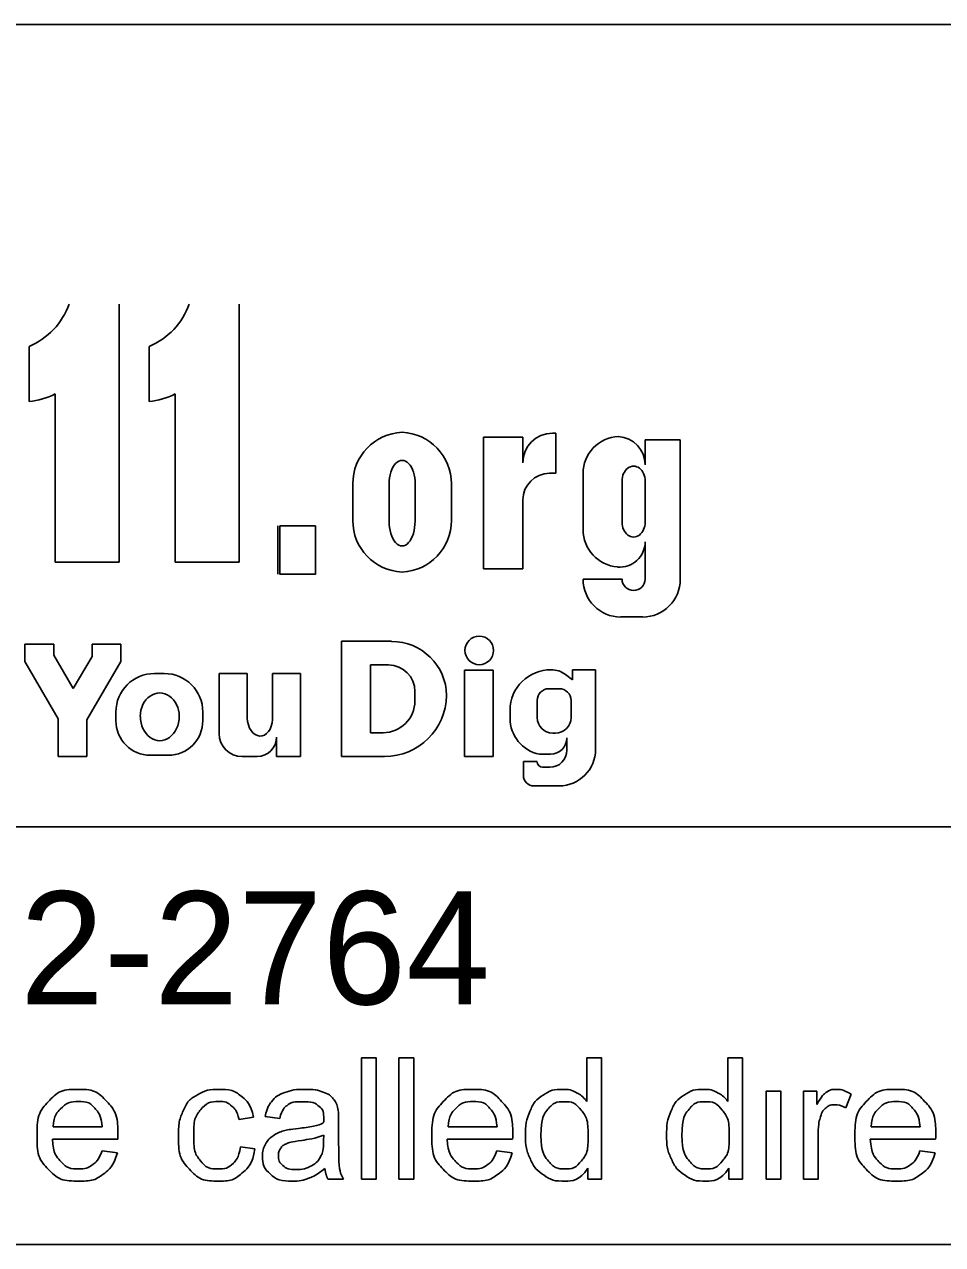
# Model space of a CAD drawing. Extents: x 0 to 34, y 0 to 22.
# Drawn here: x 4.831 to 5.97, y 2.143 to 3.655 of the extents above; entities that cross this region are included whole.
import ezdxf

# ---------------------------------------------------------------- set-up
doc = ezdxf.new("R2010")
doc.units = 0
doc.layers.add('SH_Data', color=7, linetype='Continuous')
doc.layers.add('SH_Text', color=7, linetype='Continuous')

msp = doc.modelspace()

# ---------------------------------------------------------------- linework, layer by layer
at = {"layer": 'SH_Data'}
for p, q in [((2.3775, 3.6553), (6.6275, 3.6553)), ((6.6275, 2.6607), (2.3775, 2.6607)), ((6.6275, 2.1428), (2.3775, 2.1428))]:
    msp.add_line(p, q, dxfattribs=at)
at = {"layer": 'SH_Text'}
for p, q in [((4.9487, 3.3087), (4.9487, 2.9887)), ((5.0975, 3.3087), (5.0975, 2.9887)), ((4.8371, 3.188), (4.8371, 3.2562)), ((4.9859, 3.188), (4.9859, 3.2562)), ((4.8694, 2.9887), (4.8694, 3.1973)), ((5.0182, 2.9887), (5.0182, 3.1973)), ((5.49, 3.1487), (5.486, 3.1487)), ((5.49, 3.0989), (5.49, 3.1487)), ((5.4493, 3.1436), (5.4005, 3.1436)), ((5.4005, 3.1436), (5.4005, 2.9806)), ((5.4493, 3.112), (5.4493, 3.1436)), ((5.6009, 3.1094), (5.6009, 3.1404)), ((5.6009, 3.1404), (5.6444, 3.1404)), ((5.6444, 3.1404), (5.6444, 2.9675)), ((5.2385, 3.0404), (5.2385, 3.0858)), ((5.2835, 3.0396), (5.2835, 3.0858)), ((5.3157, 3.0858), (5.3157, 3.0396)), ((5.3606, 3.0858), (5.3606, 3.0404)), ((5.4823, 3.0989), (5.49, 3.0989)), ((5.5239, 3.029), (5.5239, 3.0986)), ((5.5723, 3.0383), (5.5723, 3.0893)), ((5.6009, 3.0893), (5.6009, 3.0383)), ((5.4493, 2.9806), (5.4493, 3.0659)), ((5.1456, 3.0337), (5.1456, 2.9737)), ((5.6009, 2.9675), (5.6009, 3.0139)), ((4.9487, 2.9887), (4.8694, 2.9887)), ((5.0975, 2.9887), (5.0182, 2.9887)), ((5.4005, 2.9806), (5.4493, 2.9806)), ((5.5239, 2.9675), (5.5723, 2.9675)), ((5.5977, 2.9208), (5.5707, 2.9208)), ((5.2243, 2.8906), (5.2866, 2.8906)), ((5.2243, 2.7478), (5.2243, 2.8906)), ((4.8319, 2.887), (4.8677, 2.887)), ((4.8319, 2.8655), (4.8319, 2.887)), ((4.8677, 2.887), (4.8677, 2.8734)), ((4.9151, 2.8719), (4.9151, 2.887)), ((4.9151, 2.887), (4.9509, 2.887)), ((4.9509, 2.887), (4.9509, 2.8655)), ((4.8732, 2.7946), (4.8319, 2.8655)), ((4.8677, 2.8734), (4.8918, 2.832)), ((4.8918, 2.832), (4.9151, 2.8719)), ((4.9509, 2.8655), (4.9088, 2.7932)), ((5.2603, 2.7773), (5.2603, 2.8613)), ((5.2603, 2.8613), (5.2828, 2.8613)), ((4.9925, 2.8508), (5.0047, 2.8508)), ((5.0727, 2.8508), (5.1075, 2.8508)), ((5.0727, 2.7762), (5.0727, 2.8508)), ((5.1075, 2.8508), (5.1075, 2.7954)), ((5.1388, 2.7938), (5.1388, 2.8508)), ((5.1388, 2.8508), (5.1736, 2.8508)), ((5.1736, 2.8508), (5.1736, 2.7478)), ((5.377, 2.8549), (5.4126, 2.8549)), ((5.377, 2.7478), (5.377, 2.8549)), ((5.4126, 2.8549), (5.4126, 2.7478)), ((5.5021, 2.8493), (5.5107, 2.8427)), ((5.5107, 2.8553), (5.5395, 2.8553)), ((5.5107, 2.8427), (5.5107, 2.8553)), ((5.5107, 2.8553), (5.5395, 2.8553)), ((5.5395, 2.8553), (5.5395, 2.7567)), ((5.3154, 2.8286), (5.3154, 2.8168)), ((5.4816, 2.8319), (5.4944, 2.8319)), ((5.467, 2.7961), (5.467, 2.8173)), ((5.509, 2.8173), (5.509, 2.7961)), ((4.9447, 2.7922), (4.9447, 2.8029)), ((5.0525, 2.8029), (5.0525, 2.7922)), ((5.4335, 2.7953), (5.4335, 2.8054)), ((4.8732, 2.7478), (4.8732, 2.7946)), ((4.9088, 2.7932), (4.9088, 2.7478)), ((5.1439, 2.7478), (5.1439, 2.7719)), ((5.2759, 2.7773), (5.2603, 2.7773)), ((5.4897, 2.7768), (5.4863, 2.7768)), ((5.5039, 2.7557), (5.5039, 2.7711)), ((4.9088, 2.7478), (4.8732, 2.7478)), ((5.0097, 2.7494), (4.9875, 2.7494)), ((5.1199, 2.7478), (5.1011, 2.7478)), ((5.1736, 2.7478), (5.1439, 2.7478)), ((5.2779, 2.7478), (5.2243, 2.7478)), ((5.4126, 2.7478), (5.377, 2.7478)), ((5.45, 2.7245), (5.45, 2.7415)), ((5.45, 2.7415), (5.467, 2.7415)), ((5.4835, 2.7506), (5.4698, 2.7506)), ((5.4738, 2.7345), (5.4827, 2.7345)), ((5.4942, 2.7114), (5.4631, 2.7114))]:
    msp.add_line(p, q, dxfattribs=at)
msp.add_lwpolyline([(5.148, 3.0337), (5.1921, 3.0337), (5.1921, 2.9737), (5.148, 2.9737)], close=True, dxfattribs=at)
for points in [[(5.2491, 2.2239), (5.2491, 2.3741), (5.2675, 2.3741), (5.2675, 2.2239), (5.2491, 2.2239)], [(5.2956, 2.2239), (5.2956, 2.3741), (5.3141, 2.3741), (5.3141, 2.2239), (5.2956, 2.2239)], [(5.5285, 2.3202), (5.5285, 2.3741), (5.5469, 2.3741), (5.5469, 2.2239), (5.5299, 2.2239)], [(5.7034, 2.3202), (5.7034, 2.3741), (5.7218, 2.3741), (5.7218, 2.2239), (5.7048, 2.2239)], [(5.7509, 2.2239), (5.7509, 2.3328), (5.7693, 2.3328), (5.7693, 2.2239), (5.7509, 2.2239)], [(5.7971, 2.2239), (5.7971, 2.3328), (5.8137, 2.3328), (5.8137, 2.3163)], [(5.8562, 2.3293), (5.8497, 2.3122)], [(5.1154, 2.3007), (5.0974, 2.298)], [(5.1479, 2.2992), (5.1298, 2.3016)], [(4.8669, 2.2887), (4.9277, 2.2887)], [(5.2209, 2.2941), (5.2209, 2.2695)], [(5.3565, 2.2887), (5.4173, 2.2887)], [(5.881, 2.2887), (5.9418, 2.2887)], [(4.947, 2.2736), (4.8659, 2.2736)], [(5.2023, 2.2718), (5.2024, 2.2785)], [(5.4366, 2.2736), (5.3555, 2.2736)], [(5.8155, 2.2809), (5.8155, 2.2239), (5.7971, 2.2239)], [(5.9611, 2.2736), (5.88, 2.2736)], [(4.9275, 2.2591), (4.9465, 2.2567)], [(5.099, 2.2638), (5.1171, 2.2613)], [(5.4171, 2.2591), (5.4361, 2.2567)], [(5.9416, 2.2591), (5.9606, 2.2567)], [(5.2267, 2.2239), (5.2075, 2.2239)], [(5.5299, 2.2239), (5.5299, 2.2376)], [(5.7048, 2.2239), (5.7048, 2.2376)]]:
    msp.add_lwpolyline(points, dxfattribs=at)
msp.add_circle((5.3952, 2.8793), 0.0177, dxfattribs=at)
for centre, radius, start, end in [((4.8031, 3.3379), 0.0885, 292.5572, 340.7355), ((4.952, 3.3379), 0.0885, 292.5572, 340.7355), ((4.8291, 3.2761), 0.0885, 275.1733, 297.0931), ((4.9779, 3.2761), 0.0885, 275.1733, 297.0931), ((5.3024, 3.0858), 0.064, 92.5886, 180), ((5.2967, 3.0858), 0.064, 0, 87.4114), ((5.486, 3.112), 0.0367, 90, 180), ((5.5698, 3.0986), 0.0459, 92.6865, 180), ((5.5658, 3.1094), 0.0351, 0, 86.9262), ((5.4823, 3.0659), 0.033, 90, 180), ((5.3024, 3.0404), 0.064, 180, 267.4114), ((5.2967, 3.0404), 0.064, 272.5886, 0), ((5.5702, 3.029), 0.0463, 180, 265.7132), ((5.5696, 3.0139), 0.0313, 264.7825, 0), ((5.5707, 2.9675), 0.0468, 180, 270), ((5.5977, 2.9675), 0.0468, 270, 0), ((5.2866, 2.8223), 0.0682, 0.9944, 90), ((5.2828, 2.8286), 0.0327, 0, 90), ((4.9925, 2.8029), 0.0478, 90, 180), ((5.0047, 2.8029), 0.0478, 0, 90), ((5.4834, 2.8054), 0.0499, 89.0934, 180), ((5.4848, 2.827), 0.0283, 52.1415, 91.2046), ((5.4816, 2.8173), 0.0146, 90, 180), ((5.4944, 2.8173), 0.0146, 0, 90), ((5.2759, 2.8168), 0.0395, 270, 0), ((5.2779, 2.8248), 0.0769, 270, 359.0635), ((4.9875, 2.7922), 0.0428, 180, 270), ((5.0097, 2.7922), 0.0428, 270, 0), ((5.4791, 2.7953), 0.0457, 180, 258.2203), ((5.4863, 2.7961), 0.0193, 180, 270), ((5.4897, 2.7961), 0.0193, 270, 0), ((5.1011, 2.7762), 0.0284, 180, 270), ((5.1199, 2.7719), 0.024, 270, 0), ((5.4835, 2.771), 0.0203, 270, 0), ((5.4827, 2.7557), 0.0212, 270, 0), ((5.4942, 2.7567), 0.0453, 270, 0), ((5.4738, 2.7413), 0.00682, 180, 270), ((5.4631, 2.7245), 0.0131, 180, 270)]:
    msp.add_arc(centre, radius, start, end, dxfattribs=at)
for centre, major_axis, ratio, start_param, end_param in [((5.2996, 3.0858), (0, 0.0291), 0.553236, 4.712389, 7.853982), ((5.5866, 3.0893), (0, 0.0184), 0.777179, 4.712389, 7.853982), ((5.2996, 3.0396), (0, 0.0308), 0.522014, 1.570796, 4.712389), ((5.5866, 3.0383), (0, 0.0184), 0.777179, 1.570796, 4.712389), ((5.5866, 2.9675), (0.0143, 0), 0.959012, 3.141593, 6.283185), ((4.9991, 2.7976), (0, 0.029), 0.832186, 4.712389, 7.853982), ((4.9991, 2.7976), (0, 0.0302), 0.797287, 1.570796, 4.712389), ((5.1231, 2.7962), (-0.0011, 0.0231), 0.679042, 1.570796, 4.575961)]:
    msp.add_ellipse(centre, major_axis=major_axis, ratio=ratio, start_param=start_param, end_param=end_param, dxfattribs=at)
for points, degree in [([(4.9465, 2.2567), (4.942, 2.24), (4.9298, 2.2307), (4.9177, 2.2215), (4.8987, 2.2215), (4.8749, 2.2215), (4.8609, 2.2362), (4.8469, 2.2509), (4.8469, 2.2774), (4.8469, 2.3049), (4.861, 2.32), (4.8752, 2.3352), (4.8977, 2.3352), (4.9195, 2.3352), (4.9333, 2.3203), (4.9471, 2.3055), (4.9471, 2.2785), (4.9471, 2.2769), (4.947, 2.2736)], 3), ([(5.1171, 2.2613), (5.1141, 2.2427), (5.1019, 2.2321), (5.0896, 2.2215), (5.0718, 2.2215), (5.0495, 2.2215), (5.0359, 2.2361), (5.0223, 2.2507), (5.0223, 2.2779), (5.0223, 2.2955), (5.0282, 2.3088), (5.034, 2.322), (5.046, 2.3286), (5.0579, 2.3352), (5.0719, 2.3352), (5.0897, 2.3352), (5.1009, 2.3262), (5.1122, 2.3172), (5.1154, 2.3007)], 3), ([(5.1298, 2.3016), (5.1323, 2.3132), (5.1379, 2.3203), (5.1435, 2.3275), (5.1542, 2.3313), (5.1648, 2.3352), (5.1788, 2.3352), (5.1928, 2.3352), (5.2015, 2.3319), (5.2102, 2.3286), (5.2142, 2.3236), (5.2183, 2.3187), (5.22, 2.3111), (5.2209, 2.3064), (5.2209, 2.2941)], 3), ([(5.4361, 2.2567), (5.4316, 2.24), (5.4194, 2.2307), (5.4072, 2.2215), (5.3883, 2.2215), (5.3644, 2.2215), (5.3505, 2.2362), (5.3365, 2.2509), (5.3365, 2.2774), (5.3365, 2.3049), (5.3506, 2.32), (5.3648, 2.3352), (5.3873, 2.3352), (5.4091, 2.3352), (5.4229, 2.3203), (5.4367, 2.3055), (5.4367, 2.2785), (5.4367, 2.2769), (5.4366, 2.2736)], 3), ([(5.5299, 2.2376), (5.5195, 2.2215), (5.4995, 2.2215), (5.4865, 2.2215), (5.4755, 2.2287), (5.4646, 2.2359), (5.4586, 2.2487), (5.4526, 2.2616), (5.4526, 2.2782), (5.4526, 2.2945), (5.4581, 2.3078), (5.4635, 2.321), (5.4743, 2.3281), (5.4852, 2.3352), (5.4986, 2.3352), (5.5084, 2.3352), (5.516, 2.331), (5.5237, 2.3269), (5.5285, 2.3202)], 3), ([(5.7048, 2.2376), (5.6944, 2.2215), (5.6743, 2.2215), (5.6613, 2.2215), (5.6504, 2.2287), (5.6395, 2.2359), (5.6335, 2.2487), (5.6275, 2.2616), (5.6275, 2.2782), (5.6275, 2.2945), (5.6329, 2.3078), (5.6384, 2.321), (5.6492, 2.3281), (5.66, 2.3352), (5.6734, 2.3352), (5.6832, 2.3352), (5.6909, 2.331), (5.6986, 2.3269), (5.7034, 2.3202)], 3), ([(5.8137, 2.3163), (5.8201, 2.3278), (5.8254, 2.3315), (5.8308, 2.3352), (5.8372, 2.3352), (5.8466, 2.3352), (5.8562, 2.3293)], 3), ([(5.9606, 2.2567), (5.9561, 2.24), (5.9439, 2.2307), (5.9317, 2.2215), (5.9128, 2.2215), (5.8889, 2.2215), (5.875, 2.2362), (5.861, 2.2509), (5.861, 2.2774), (5.861, 2.3049), (5.8751, 2.32), (5.8892, 2.3352), (5.9118, 2.3352), (5.9336, 2.3352), (5.9474, 2.3203), (5.9612, 2.3055), (5.9612, 2.2785), (5.9612, 2.2769), (5.9611, 2.2736)], 3), ([(4.9277, 2.2887), (4.9265, 2.3025), (4.9207, 2.3094), (4.9119, 2.3201), (4.8979, 2.3201), (4.8852, 2.3201), (4.8765, 2.3115), (4.8678, 2.303), (4.8669, 2.2887)], 3), ([(5.0974, 2.298), (5.0949, 2.309), (5.0884, 2.3145), (5.0819, 2.3201), (5.0726, 2.3201), (5.0587, 2.3201), (5.05, 2.3101), (5.0413, 2.3001), (5.0413, 2.2784), (5.0413, 2.2565), (5.0497, 2.2466), (5.0581, 2.2366), (5.0717, 2.2366), (5.0825, 2.2366), (5.0898, 2.2433), (5.0971, 2.2499), (5.099, 2.2638)], 3), ([(5.2038, 2.2373), (5.1936, 2.2287), (5.1841, 2.2251), (5.1746, 2.2215), (5.1638, 2.2215), (5.1458, 2.2215), (5.1362, 2.2303), (5.1266, 2.239), (5.1266, 2.2526), (5.1266, 2.2606), (5.1302, 2.2672), (5.1339, 2.2738), (5.1398, 2.2778), (5.1456, 2.2818), (5.153, 2.2838), (5.1584, 2.2853), (5.1694, 2.2866), (5.1917, 2.2893), (5.2023, 2.2929), (5.2024, 2.2967), (5.2024, 2.2978), (5.2024, 2.3091), (5.1971, 2.3137), (5.1901, 2.3199), (5.1762, 2.3199), (5.1632, 2.3199), (5.157, 2.3154), (5.1508, 2.3108), (5.1479, 2.2992)], 3), ([(5.4173, 2.2887), (5.4161, 2.3025), (5.4103, 2.3094), (5.4015, 2.3201), (5.3875, 2.3201), (5.3748, 2.3201), (5.3661, 2.3115), (5.3574, 2.303), (5.3565, 2.2887)], 3), ([(5.4716, 2.2782), (5.4716, 2.2573), (5.4805, 2.247), (5.4893, 2.2366), (5.5012, 2.2366), (5.5133, 2.2366), (5.5218, 2.2465), (5.5302, 2.2564), (5.5302, 2.2767), (5.5302, 2.299), (5.5216, 2.3095), (5.513, 2.3199), (5.5004, 2.3199), (5.4881, 2.3199), (5.4799, 2.3099), (5.4716, 2.2999), (5.4716, 2.2782)], 3), ([(5.6465, 2.2782), (5.6465, 2.2573), (5.6553, 2.247), (5.6641, 2.2366), (5.6761, 2.2366), (5.6882, 2.2366), (5.6967, 2.2465), (5.7051, 2.2564), (5.7051, 2.2767), (5.7051, 2.299), (5.6965, 2.3095), (5.6879, 2.3199), (5.6753, 2.3199), (5.663, 2.3199), (5.6548, 2.3099), (5.6465, 2.2999), (5.6465, 2.2782)], 3), ([(5.8497, 2.3122), (5.843, 2.3162), (5.8363, 2.3162), (5.8302, 2.3162), (5.8255, 2.3125), (5.8207, 2.3089), (5.8186, 2.3024), (5.8155, 2.2926), (5.8155, 2.2809)], 3), ([(5.9418, 2.2887), (5.9405, 2.3025), (5.9348, 2.3094), (5.926, 2.3201), (5.912, 2.3201), (5.8993, 2.3201), (5.8906, 2.3115), (5.8819, 2.303), (5.881, 2.2887)], 3), ([(4.8659, 2.2736), (4.8669, 2.2557), (4.876, 2.2462), (4.8852, 2.2366), (4.8988, 2.2366), (4.9089, 2.2366), (4.9161, 2.242), (4.9233, 2.2473), (4.9275, 2.2591)], 3), ([(5.2024, 2.2785), (5.1923, 2.2744), (5.1722, 2.2716), (5.1608, 2.2699), (5.1561, 2.2679), (5.1514, 2.2658), (5.1488, 2.2619), (5.1463, 2.2579), (5.1463, 2.2531), (5.1463, 2.2458), (5.1519, 2.2409), (5.1574, 2.2359), (5.1682, 2.2359), (5.1788, 2.2359), (5.1871, 2.2406), (5.1954, 2.2453), (5.1993, 2.2533), (5.2023, 2.2596), (5.2023, 2.2718)], 3), ([(5.2209, 2.2695), (5.2209, 2.2438), (5.2221, 2.237), (5.2233, 2.2302), (5.2267, 2.2239)], 3), ([(5.3555, 2.2736), (5.3565, 2.2557), (5.3656, 2.2462), (5.3748, 2.2366), (5.3884, 2.2366), (5.3985, 2.2366), (5.4057, 2.242), (5.4129, 2.2473), (5.4171, 2.2591)], 3), ([(5.88, 2.2736), (5.881, 2.2557), (5.8901, 2.2462), (5.8992, 2.2366), (5.9129, 2.2366), (5.923, 2.2366), (5.9302, 2.242), (5.9374, 2.2473), (5.9416, 2.2591)], 3), ([(5.2075, 2.2239), (5.2047, 2.2296), (5.2038, 2.2373)], 2)]:
    msp.add_open_spline(points, degree=degree, dxfattribs=at)

# ---------------------------------------------------------------- texts
msp.add_text('OHIO811, 8-1-1, or 1-800-362-2764', height=0.14, dxfattribs=at).set_placement((2.422, 2.4406))

doc.saveas('drawing.dxf')
